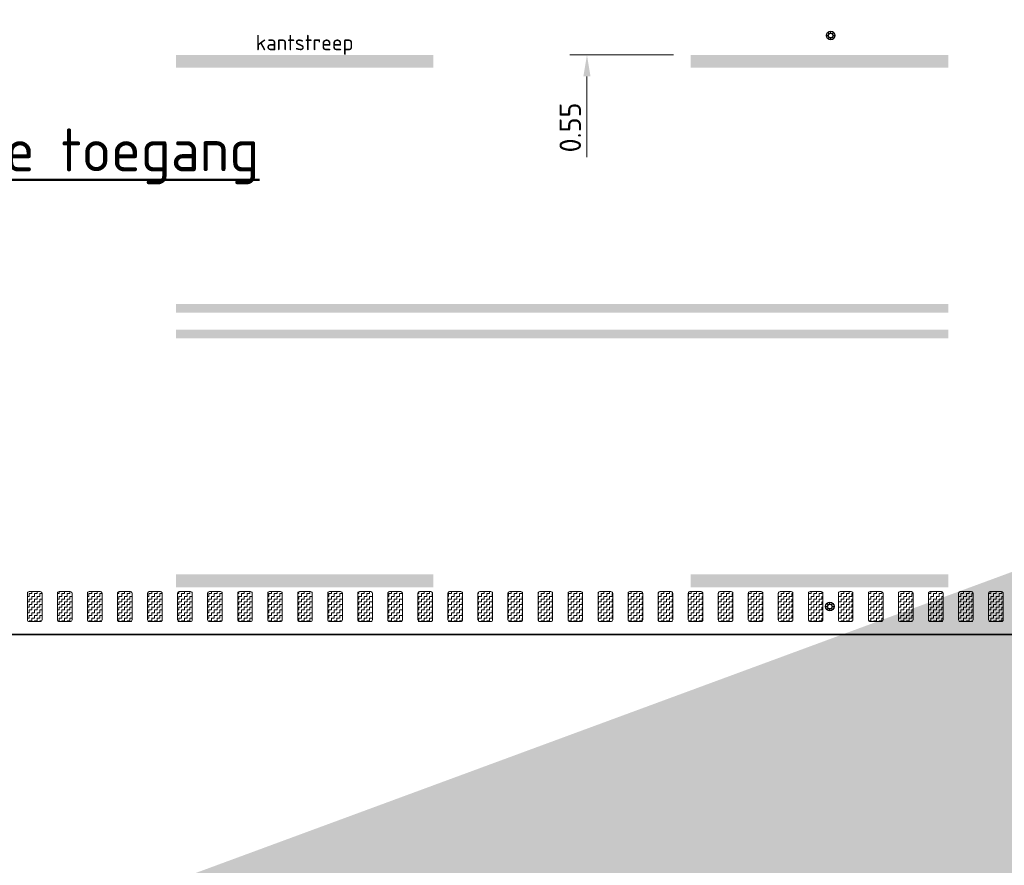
# Model space of a CAD drawing. Header units: metres. Extents: x -699 to 2316, y -1199 to 781.
# Tile 416 of 593: x 806 to 817, y -201 to -191. Entities that reach past the tile are written whole.
import ezdxf
from ezdxf.enums import TextEntityAlignment as Align

# ---------------------------------------------------------------- set-up
doc = ezdxf.new("R2010")
doc.units = ezdxf.units.M
doc.header["$PDMODE"] = 1
doc.linetypes.add('VW-3-3_STREEP', pattern=[6, 3, -3])
doc.linetypes.add('VW-9-3_STREEP', pattern=[12, 9, -3])
for name, color, linetype, lineweight in [('N-WA-IE-MEUBILAIR_WEGMEUBILAIR-S', 7, 'Continuous', 25), ('N-WA-VW-MARKERING_DYNAMISCH-G', 7, 'Continuous', 35), ('N-WE-VH-KANTVERHARDING-G', 210, 'Continuous', 35), ('N-WE-VW-MARKERING_LANGS_STREEP_33-G', 7, 'VW-3-3_STREEP', 13), ('N-WE-VW-MARKERING_LANGS_STREEP_93-G', 7, 'VW-9-3_STREEP', 13), ('X-XX-AL-M', 7, 'Continuous', 18), ('X-XX-AL-T18', 10, 'Continuous', 18), ('X-XX-AL-T50', 130, 'Continuous', 50)]:
    doc.layers.add(name, color=color, linetype=linetype, lineweight=lineweight)
doc.layers.add('X-XX-AL-TEKENBLAD_VIEWPORT-G', color=7, linetype='Continuous', lineweight=18, plot=False)
doc.styles.add('NLCS-ISO', font='NLCS-ISO.ttf')
doc.styles.add('NLCS-ISO-M100-T25', font='NLCS-ISO.ttf', dxfattribs={"height": 0.25})
doc.styles.add('NLCS-ISO-M100-T50', font='NLCS-ISO.ttf', dxfattribs={"height": 0.5})
doc.dimstyles.new('NLCS-M100-T25-PIJL_A_L2_H1', dxfattribs={"dimscale": 0.1, "dimtxt": 2.5, "dimasz": 2.5, "dimexe": 2, "dimexo": 2, "dimgap": 0.7, "dimtad": 1, "dimzin": 0, "dimdsep": 46, "dimtxsty": 'NLCS-ISO-M100-T25', "dimcen": 0, "dimdle": 2, "dimclrd": 256, "dimclre": 256, "dimclrt": 256, "dimadec": 1, "dimazin": 0, "dimtfac": 1, "dimtdec": 3, "dimtofl": 0, "dimtmove": 0, "dimatfit": 3, "dimfxl": 2, "dimtfillclr": 256, "dimtolj": 1, "dimtzin": 0, "dimlwd": -1, "dimlwe": -1, "dimarcsym": 0})
pattern_1 = [(180, (0, 63.882073), (-0.03175, -0.03175), [0.03175, -0.03175]), (270, (-0.03175, 63.882073), (0.03175, -0.03175), [0.03175, -0.03175])]

# ---------------------------------------------------------------- blocks, each defined once
blk = doc.blocks.new('*D2165')
at = {"layer": 'Defpoints', "color": 0, "transparency": 16777216}
for p in [(812.602, -190.851), (812.602, -191.401), (813.812, -191.401)]:
    blk.add_point(p, dxfattribs=at)
at = {"layer": 'X-XX-AL-M', "transparency": 16777216}
for p, q in [((812.602, -190.601), (812.602, -190.351)), ((813.612, -191.401), (812.402, -191.401)), ((812.602, -191.651), (812.602, -192.591))]:
    blk.add_line(p, q, dxfattribs=at)
for points in [[(812.56, -190.601), (812.643, -190.601), (812.602, -190.851)], [(812.56, -191.651), (812.643, -191.651), (812.602, -191.401)]]:
    blk.add_solid(points, dxfattribs=at)
at = {"layer": 'X-XX-AL-M', "transparency": 16777216, "insert": (812.407, -192.246), "char_height": 0.25, "attachment_point": 5, "rotation": 90, "style": 'NLCS-ISO-M100-T25'}
blk.add_mtext('\\A1;0.55', dxfattribs=at)
blk = doc.blocks.new('SIE-WEG_GLASBOLREFLECTOR-SO')
for p, q in [((-0.375, 0), (-0.199, 0)), ((-0.141, 0.141), (-0.265, 0.265)), ((0, 0.2), (0, 0.375)), ((0.142, 0.141), (0.265, 0.265)), ((0.201, 0), (0.375, 0)), ((-0.265, -0.266), (-0.141, -0.141)), ((0, -0.375), (0, -0.2)), ((0.265, -0.266), (0.142, -0.142))]:
    blk.add_line(p, q)
for centre, radius in [((0, 0), 0.375), ((0.001, 0), 0.2)]:
    blk.add_circle(centre, radius)
blk = doc.blocks.new('glasbol')
at = {"layer": 'N-WA-IE-MEUBILAIR_WEGMEUBILAIR-S'}
blk.add_blockref('SIE-WEG_GLASBOLREFLECTOR-SO', (-0.001, 0), dxfattribs=at)

msp = doc.modelspace()

# ---------------------------------------------------------------- hatches: boundary and pattern name
at = {"layer": 'N-WA-VW-MARKERING_DYNAMISCH-G', "lineweight": 9}
h = msp.add_hatch(dxfattribs=at)
h.set_pattern_fill('ZIGZAG', color=8, scale=0.01, angle=180, style=0)
h.set_pattern_definition(pattern_1)
edge = h.paths.add_edge_path()
edge.add_line((806.1017, -197.6506), (806.2317, -197.6506))
edge.add_arc((806.2317, -197.6706), 0.02, 0, 90, ccw=False)
edge.add_line((806.2517, -197.6706), (806.2517, -197.9806))
edge.add_arc((806.2317, -197.9806), 0.02, 270, 360, ccw=False)
edge.add_line((806.2317, -198.0006), (806.1017, -198.0006))
edge.add_arc((806.1017, -197.9806), 0.02, 180, 270, ccw=False)
edge.add_line((806.0817, -197.9806), (806.0817, -197.6706))
edge.add_arc((806.1017, -197.6706), 0.02, 90, 180, ccw=False)
h = msp.add_hatch(dxfattribs=at)
h.set_pattern_fill('ZIGZAG', color=8, scale=0.01, angle=180, style=0)
h.set_pattern_definition(pattern_1)
edge = h.paths.add_edge_path()
edge.add_line((806.4517, -197.6506), (806.5817, -197.6506))
edge.add_arc((806.5817, -197.6706), 0.02, 0, 90, ccw=False)
edge.add_line((806.6017, -197.6706), (806.6017, -197.9806))
edge.add_arc((806.5817, -197.9806), 0.02, 270, 360, ccw=False)
edge.add_line((806.5817, -198.0006), (806.4517, -198.0006))
edge.add_arc((806.4517, -197.9806), 0.02, 180, 270, ccw=False)
edge.add_line((806.4317, -197.9806), (806.4317, -197.6706))
edge.add_arc((806.4517, -197.6706), 0.02, 90, 180, ccw=False)
h = msp.add_hatch(dxfattribs=at)
h.set_pattern_fill('ZIGZAG', color=8, scale=0.01, angle=180, style=0)
h.set_pattern_definition(pattern_1)
edge = h.paths.add_edge_path()
edge.add_line((806.8017, -197.6506), (806.9317, -197.6506))
edge.add_arc((806.9317, -197.6706), 0.02, 0, 90, ccw=False)
edge.add_line((806.9517, -197.6706), (806.9517, -197.9806))
edge.add_arc((806.9317, -197.9806), 0.02, 270, 360, ccw=False)
edge.add_line((806.9317, -198.0006), (806.8017, -198.0006))
edge.add_arc((806.8017, -197.9806), 0.02, 180, 270, ccw=False)
edge.add_line((806.7817, -197.9806), (806.7817, -197.6706))
edge.add_arc((806.8017, -197.6706), 0.02, 90, 180, ccw=False)
h = msp.add_hatch(dxfattribs=at)
h.set_pattern_fill('ZIGZAG', color=8, scale=0.01, angle=180, style=0)
h.set_pattern_definition(pattern_1)
edge = h.paths.add_edge_path()
edge.add_line((807.1517, -197.6506), (807.2817, -197.6506))
edge.add_arc((807.2817, -197.6706), 0.02, 0, 90, ccw=False)
edge.add_line((807.3017, -197.6706), (807.3017, -197.9806))
edge.add_arc((807.2817, -197.9806), 0.02, 270, 360, ccw=False)
edge.add_line((807.2817, -198.0006), (807.1517, -198.0006))
edge.add_arc((807.1517, -197.9806), 0.02, 180, 270, ccw=False)
edge.add_line((807.1317, -197.9806), (807.1317, -197.6706))
edge.add_arc((807.1517, -197.6706), 0.02, 90, 180, ccw=False)
h = msp.add_hatch(dxfattribs=at)
h.set_pattern_fill('ZIGZAG', color=8, scale=0.01, angle=180, style=0)
h.set_pattern_definition(pattern_1)
edge = h.paths.add_edge_path()
edge.add_line((807.5017, -197.6506), (807.6317, -197.6506))
edge.add_arc((807.6317, -197.6706), 0.02, 0, 90, ccw=False)
edge.add_line((807.6517, -197.6706), (807.6517, -197.9806))
edge.add_arc((807.6317, -197.9806), 0.02, 270, 360, ccw=False)
edge.add_line((807.6317, -198.0006), (807.5017, -198.0006))
edge.add_arc((807.5017, -197.9806), 0.02, 180, 270, ccw=False)
edge.add_line((807.4817, -197.9806), (807.4817, -197.6706))
edge.add_arc((807.5017, -197.6706), 0.02, 90, 180, ccw=False)
h = msp.add_hatch(dxfattribs=at)
h.set_pattern_fill('ZIGZAG', color=8, scale=0.01, angle=180, style=0)
h.set_pattern_definition(pattern_1)
edge = h.paths.add_edge_path()
edge.add_line((807.8517, -197.6506), (807.9817, -197.6506))
edge.add_arc((807.9817, -197.6706), 0.02, 0, 90, ccw=False)
edge.add_line((808.0017, -197.6706), (808.0017, -197.9806))
edge.add_arc((807.9817, -197.9806), 0.02, 270, 360, ccw=False)
edge.add_line((807.9817, -198.0006), (807.8517, -198.0006))
edge.add_arc((807.8517, -197.9806), 0.02, 180, 270, ccw=False)
edge.add_line((807.8317, -197.9806), (807.8317, -197.6706))
edge.add_arc((807.8517, -197.6706), 0.02, 90, 180, ccw=False)
h = msp.add_hatch(dxfattribs=at)
h.set_pattern_fill('ZIGZAG', color=8, scale=0.01, angle=180, style=0)
h.set_pattern_definition(pattern_1)
edge = h.paths.add_edge_path()
edge.add_line((808.2017, -197.6506), (808.3317, -197.6506))
edge.add_arc((808.3317, -197.6706), 0.02, 0, 90, ccw=False)
edge.add_line((808.3517, -197.6706), (808.3517, -197.9806))
edge.add_arc((808.3317, -197.9806), 0.02, 270, 360, ccw=False)
edge.add_line((808.3317, -198.0006), (808.2017, -198.0006))
edge.add_arc((808.2017, -197.9806), 0.02, 180, 270, ccw=False)
edge.add_line((808.1817, -197.9806), (808.1817, -197.6706))
edge.add_arc((808.2017, -197.6706), 0.02, 90, 180, ccw=False)
h = msp.add_hatch(dxfattribs=at)
h.set_pattern_fill('ZIGZAG', color=8, scale=0.01, angle=180, style=0)
h.set_pattern_definition(pattern_1)
edge = h.paths.add_edge_path()
edge.add_line((808.5517, -197.6506), (808.6817, -197.6506))
edge.add_arc((808.6817, -197.6706), 0.02, 0, 90, ccw=False)
edge.add_line((808.7017, -197.6706), (808.7017, -197.9806))
edge.add_arc((808.6817, -197.9806), 0.02, 270, 360, ccw=False)
edge.add_line((808.6817, -198.0006), (808.5517, -198.0006))
edge.add_arc((808.5517, -197.9806), 0.02, 180, 270, ccw=False)
edge.add_line((808.5317, -197.9806), (808.5317, -197.6706))
edge.add_arc((808.5517, -197.6706), 0.02, 90, 180, ccw=False)
h = msp.add_hatch(dxfattribs=at)
h.set_pattern_fill('ZIGZAG', color=8, scale=0.01, angle=180, style=0)
h.set_pattern_definition(pattern_1)
edge = h.paths.add_edge_path()
edge.add_line((808.9017, -197.6506), (809.0317, -197.6506))
edge.add_arc((809.0317, -197.6706), 0.02, 0, 90, ccw=False)
edge.add_line((809.0517, -197.6706), (809.0517, -197.9806))
edge.add_arc((809.0317, -197.9806), 0.02, 270, 360, ccw=False)
edge.add_line((809.0317, -198.0006), (808.9017, -198.0006))
edge.add_arc((808.9017, -197.9806), 0.02, 180, 270, ccw=False)
edge.add_line((808.8817, -197.9806), (808.8817, -197.6706))
edge.add_arc((808.9017, -197.6706), 0.02, 90, 180, ccw=False)
h = msp.add_hatch(dxfattribs=at)
h.set_pattern_fill('ZIGZAG', color=8, scale=0.01, angle=180, style=0)
h.set_pattern_definition(pattern_1)
edge = h.paths.add_edge_path()
edge.add_line((809.2517, -197.6506), (809.3817, -197.6506))
edge.add_arc((809.3817, -197.6706), 0.02, 0, 90, ccw=False)
edge.add_line((809.4017, -197.6706), (809.4017, -197.9806))
edge.add_arc((809.3817, -197.9806), 0.02, 270, 360, ccw=False)
edge.add_line((809.3817, -198.0006), (809.2517, -198.0006))
edge.add_arc((809.2517, -197.9806), 0.02, 180, 270, ccw=False)
edge.add_line((809.2317, -197.9806), (809.2317, -197.6706))
edge.add_arc((809.2517, -197.6706), 0.02, 90, 180, ccw=False)
h = msp.add_hatch(dxfattribs=at)
h.set_pattern_fill('ZIGZAG', color=8, scale=0.01, angle=180, style=0)
h.set_pattern_definition(pattern_1)
edge = h.paths.add_edge_path()
edge.add_line((809.6017, -197.6506), (809.7317, -197.6506))
edge.add_arc((809.7317, -197.6706), 0.02, 0, 90, ccw=False)
edge.add_line((809.7517, -197.6706), (809.7517, -197.9806))
edge.add_arc((809.7317, -197.9806), 0.02, 270, 360, ccw=False)
edge.add_line((809.7317, -198.0006), (809.6017, -198.0006))
edge.add_arc((809.6017, -197.9806), 0.02, 180, 270, ccw=False)
edge.add_line((809.5817, -197.9806), (809.5817, -197.6706))
edge.add_arc((809.6017, -197.6706), 0.02, 90, 180, ccw=False)
h = msp.add_hatch(dxfattribs=at)
h.set_pattern_fill('ZIGZAG', color=8, scale=0.01, angle=180, style=0)
h.set_pattern_definition(pattern_1)
edge = h.paths.add_edge_path()
edge.add_line((809.9517, -197.6506), (810.0817, -197.6506))
edge.add_arc((810.0817, -197.6706), 0.02, 0, 90, ccw=False)
edge.add_line((810.1017, -197.6706), (810.1017, -197.9806))
edge.add_arc((810.0817, -197.9806), 0.02, 270, 360, ccw=False)
edge.add_line((810.0817, -198.0006), (809.9517, -198.0006))
edge.add_arc((809.9517, -197.9806), 0.02, 180, 270, ccw=False)
edge.add_line((809.9317, -197.9806), (809.9317, -197.6706))
edge.add_arc((809.9517, -197.6706), 0.02, 90, 180, ccw=False)
h = msp.add_hatch(dxfattribs=at)
h.set_pattern_fill('ZIGZAG', color=8, scale=0.01, angle=180, style=0)
h.set_pattern_definition(pattern_1)
edge = h.paths.add_edge_path()
edge.add_line((810.3017, -197.6506), (810.4317, -197.6506))
edge.add_arc((810.4317, -197.6706), 0.02, 0, 90, ccw=False)
edge.add_line((810.4517, -197.6706), (810.4517, -197.9806))
edge.add_arc((810.4317, -197.9806), 0.02, 270, 360, ccw=False)
edge.add_line((810.4317, -198.0006), (810.3017, -198.0006))
edge.add_arc((810.3017, -197.9806), 0.02, 180, 270, ccw=False)
edge.add_line((810.2817, -197.9806), (810.2817, -197.6706))
edge.add_arc((810.3017, -197.6706), 0.02, 90, 180, ccw=False)
h = msp.add_hatch(dxfattribs=at)
h.set_pattern_fill('ZIGZAG', color=8, scale=0.01, angle=180, style=0)
h.set_pattern_definition(pattern_1)
edge = h.paths.add_edge_path()
edge.add_line((810.6517, -197.6506), (810.7817, -197.6506))
edge.add_arc((810.7817, -197.6706), 0.02, 0, 90, ccw=False)
edge.add_line((810.8017, -197.6706), (810.8017, -197.9806))
edge.add_arc((810.7817, -197.9806), 0.02, 270, 360, ccw=False)
edge.add_line((810.7817, -198.0006), (810.6517, -198.0006))
edge.add_arc((810.6517, -197.9806), 0.02, 180, 270, ccw=False)
edge.add_line((810.6317, -197.9806), (810.6317, -197.6706))
edge.add_arc((810.6517, -197.6706), 0.02, 90, 180, ccw=False)
h = msp.add_hatch(dxfattribs=at)
h.set_pattern_fill('ZIGZAG', color=8, scale=0.01, angle=180, style=0)
h.set_pattern_definition(pattern_1)
edge = h.paths.add_edge_path()
edge.add_line((811.0017, -197.6506), (811.1317, -197.6506))
edge.add_arc((811.1317, -197.6706), 0.02, 0, 90, ccw=False)
edge.add_line((811.1517, -197.6706), (811.1517, -197.9806))
edge.add_arc((811.1317, -197.9806), 0.02, 270, 360, ccw=False)
edge.add_line((811.1317, -198.0006), (811.0017, -198.0006))
edge.add_arc((811.0017, -197.9806), 0.02, 180, 270, ccw=False)
edge.add_line((810.9817, -197.9806), (810.9817, -197.6706))
edge.add_arc((811.0017, -197.6706), 0.02, 90, 180, ccw=False)
h = msp.add_hatch(dxfattribs=at)
h.set_pattern_fill('ZIGZAG', color=8, scale=0.01, angle=180, style=0)
h.set_pattern_definition(pattern_1)
edge = h.paths.add_edge_path()
edge.add_line((811.3517, -197.6506), (811.4817, -197.6506))
edge.add_arc((811.4817, -197.6706), 0.02, 0, 90, ccw=False)
edge.add_line((811.5017, -197.6706), (811.5017, -197.9806))
edge.add_arc((811.4817, -197.9806), 0.02, 270, 360, ccw=False)
edge.add_line((811.4817, -198.0006), (811.3517, -198.0006))
edge.add_arc((811.3517, -197.9806), 0.02, 180, 270, ccw=False)
edge.add_line((811.3317, -197.9806), (811.3317, -197.6706))
edge.add_arc((811.3517, -197.6706), 0.02, 90, 180, ccw=False)
h = msp.add_hatch(dxfattribs=at)
h.set_pattern_fill('ZIGZAG', color=8, scale=0.01, angle=180, style=0)
h.set_pattern_definition(pattern_1)
edge = h.paths.add_edge_path()
edge.add_line((811.7017, -197.6506), (811.8317, -197.6506))
edge.add_arc((811.8317, -197.6706), 0.02, 0, 90, ccw=False)
edge.add_line((811.8517, -197.6706), (811.8517, -197.9806))
edge.add_arc((811.8317, -197.9806), 0.02, 270, 360, ccw=False)
edge.add_line((811.8317, -198.0006), (811.7017, -198.0006))
edge.add_arc((811.7017, -197.9806), 0.02, 180, 270, ccw=False)
edge.add_line((811.6817, -197.9806), (811.6817, -197.6706))
edge.add_arc((811.7017, -197.6706), 0.02, 90, 180, ccw=False)
h = msp.add_hatch(dxfattribs=at)
h.set_pattern_fill('ZIGZAG', color=8, scale=0.01, angle=180, style=0)
h.set_pattern_definition(pattern_1)
edge = h.paths.add_edge_path()
edge.add_line((812.0517, -197.6506), (812.1817, -197.6506))
edge.add_arc((812.1817, -197.6706), 0.02, 0, 90, ccw=False)
edge.add_line((812.2017, -197.6706), (812.2017, -197.9806))
edge.add_arc((812.1817, -197.9806), 0.02, 270, 360, ccw=False)
edge.add_line((812.1817, -198.0006), (812.0517, -198.0006))
edge.add_arc((812.0517, -197.9806), 0.02, 180, 270, ccw=False)
edge.add_line((812.0317, -197.9806), (812.0317, -197.6706))
edge.add_arc((812.0517, -197.6706), 0.02, 90, 180, ccw=False)
h = msp.add_hatch(dxfattribs=at)
h.set_pattern_fill('ZIGZAG', color=8, scale=0.01, angle=180, style=0)
h.set_pattern_definition(pattern_1)
edge = h.paths.add_edge_path()
edge.add_line((812.4017, -197.6506), (812.5317, -197.6506))
edge.add_arc((812.5317, -197.6706), 0.02, 0, 90, ccw=False)
edge.add_line((812.5517, -197.6706), (812.5517, -197.9806))
edge.add_arc((812.5317, -197.9806), 0.02, 270, 360, ccw=False)
edge.add_line((812.5317, -198.0006), (812.4017, -198.0006))
edge.add_arc((812.4017, -197.9806), 0.02, 180, 270, ccw=False)
edge.add_line((812.3817, -197.9806), (812.3817, -197.6706))
edge.add_arc((812.4017, -197.6706), 0.02, 90, 180, ccw=False)
h = msp.add_hatch(dxfattribs=at)
h.set_pattern_fill('ZIGZAG', color=8, scale=0.01, angle=180, style=0)
h.set_pattern_definition(pattern_1)
edge = h.paths.add_edge_path()
edge.add_line((812.7517, -197.6506), (812.8817, -197.6506))
edge.add_arc((812.8817, -197.6706), 0.02, 0, 90, ccw=False)
edge.add_line((812.9017, -197.6706), (812.9017, -197.9806))
edge.add_arc((812.8817, -197.9806), 0.02, 270, 360, ccw=False)
edge.add_line((812.8817, -198.0006), (812.7517, -198.0006))
edge.add_arc((812.7517, -197.9806), 0.02, 180, 270, ccw=False)
edge.add_line((812.7317, -197.9806), (812.7317, -197.6706))
edge.add_arc((812.7517, -197.6706), 0.02, 90, 180, ccw=False)
h = msp.add_hatch(dxfattribs=at)
h.set_pattern_fill('ZIGZAG', color=8, scale=0.01, angle=180, style=0)
h.set_pattern_definition(pattern_1)
edge = h.paths.add_edge_path()
edge.add_line((813.1017, -197.6506), (813.2317, -197.6506))
edge.add_arc((813.2317, -197.6706), 0.02, 0, 90, ccw=False)
edge.add_line((813.2517, -197.6706), (813.2517, -197.9806))
edge.add_arc((813.2317, -197.9806), 0.02, 270, 360, ccw=False)
edge.add_line((813.2317, -198.0006), (813.1017, -198.0006))
edge.add_arc((813.1017, -197.9806), 0.02, 180, 270, ccw=False)
edge.add_line((813.0817, -197.9806), (813.0817, -197.6706))
edge.add_arc((813.1017, -197.6706), 0.02, 90, 180, ccw=False)
h = msp.add_hatch(dxfattribs=at)
h.set_pattern_fill('ZIGZAG', color=8, scale=0.01, angle=180, style=0)
h.set_pattern_definition(pattern_1)
edge = h.paths.add_edge_path()
edge.add_line((813.4517, -197.6506), (813.5817, -197.6506))
edge.add_arc((813.5817, -197.6706), 0.02, 0, 90, ccw=False)
edge.add_line((813.6017, -197.6706), (813.6017, -197.9806))
edge.add_arc((813.5817, -197.9806), 0.02, 270, 360, ccw=False)
edge.add_line((813.5817, -198.0006), (813.4517, -198.0006))
edge.add_arc((813.4517, -197.9806), 0.02, 180, 270, ccw=False)
edge.add_line((813.4317, -197.9806), (813.4317, -197.6706))
edge.add_arc((813.4517, -197.6706), 0.02, 90, 180, ccw=False)
h = msp.add_hatch(dxfattribs=at)
h.set_pattern_fill('ZIGZAG', color=8, scale=0.01, angle=180, style=0)
h.set_pattern_definition(pattern_1)
edge = h.paths.add_edge_path()
edge.add_line((813.8017, -197.6506), (813.9317, -197.6506))
edge.add_arc((813.9317, -197.6706), 0.02, 0, 90, ccw=False)
edge.add_line((813.9517, -197.6706), (813.9517, -197.9806))
edge.add_arc((813.9317, -197.9806), 0.02, 270, 360, ccw=False)
edge.add_line((813.9317, -198.0006), (813.8017, -198.0006))
edge.add_arc((813.8017, -197.9806), 0.02, 180, 270, ccw=False)
edge.add_line((813.7817, -197.9806), (813.7817, -197.6706))
edge.add_arc((813.8017, -197.6706), 0.02, 90, 180, ccw=False)
h = msp.add_hatch(dxfattribs=at)
h.set_pattern_fill('ZIGZAG', color=8, scale=0.01, angle=180, style=0)
h.set_pattern_definition(pattern_1)
edge = h.paths.add_edge_path()
edge.add_line((814.1517, -197.6506), (814.2817, -197.6506))
edge.add_arc((814.2817, -197.6706), 0.02, 0, 90, ccw=False)
edge.add_line((814.3017, -197.6706), (814.3017, -197.9806))
edge.add_arc((814.2817, -197.9806), 0.02, 270, 360, ccw=False)
edge.add_line((814.2817, -198.0006), (814.1517, -198.0006))
edge.add_arc((814.1517, -197.9806), 0.02, 180, 270, ccw=False)
edge.add_line((814.1317, -197.9806), (814.1317, -197.6706))
edge.add_arc((814.1517, -197.6706), 0.02, 90, 180, ccw=False)
h = msp.add_hatch(dxfattribs=at)
h.set_pattern_fill('ZIGZAG', color=8, scale=0.01, angle=180, style=0)
h.set_pattern_definition(pattern_1)
edge = h.paths.add_edge_path()
edge.add_line((814.5017, -197.6506), (814.6317, -197.6506))
edge.add_arc((814.6317, -197.6706), 0.02, 0, 90, ccw=False)
edge.add_line((814.6517, -197.6706), (814.6517, -197.9806))
edge.add_arc((814.6317, -197.9806), 0.02, 270, 360, ccw=False)
edge.add_line((814.6317, -198.0006), (814.5017, -198.0006))
edge.add_arc((814.5017, -197.9806), 0.02, 180, 270, ccw=False)
edge.add_line((814.4817, -197.9806), (814.4817, -197.6706))
edge.add_arc((814.5017, -197.6706), 0.02, 90, 180, ccw=False)
h = msp.add_hatch(dxfattribs=at)
h.set_pattern_fill('ZIGZAG', color=8, scale=0.01, angle=180, style=0)
h.set_pattern_definition(pattern_1)
edge = h.paths.add_edge_path()
edge.add_line((814.8517, -197.6506), (814.9817, -197.6506))
edge.add_arc((814.9817, -197.6706), 0.02, 0, 90, ccw=False)
edge.add_line((815.0017, -197.6706), (815.0017, -197.9806))
edge.add_arc((814.9817, -197.9806), 0.02, 270, 360, ccw=False)
edge.add_line((814.9817, -198.0006), (814.8517, -198.0006))
edge.add_arc((814.8517, -197.9806), 0.02, 180, 270, ccw=False)
edge.add_line((814.8317, -197.9806), (814.8317, -197.6706))
edge.add_arc((814.8517, -197.6706), 0.02, 90, 180, ccw=False)
h = msp.add_hatch(dxfattribs=at)
h.set_pattern_fill('ZIGZAG', color=8, scale=0.01, angle=180, style=0)
h.set_pattern_definition(pattern_1)
edge = h.paths.add_edge_path()
edge.add_line((815.2017, -197.6506), (815.3317, -197.6506))
edge.add_arc((815.3317, -197.6706), 0.02, 0, 90, ccw=False)
edge.add_line((815.3517, -197.6706), (815.3517, -197.9806))
edge.add_arc((815.3317, -197.9806), 0.02, 270, 360, ccw=False)
edge.add_line((815.3317, -198.0006), (815.2017, -198.0006))
edge.add_arc((815.2017, -197.9806), 0.02, 180, 270, ccw=False)
edge.add_line((815.1817, -197.9806), (815.1817, -197.6706))
edge.add_arc((815.2017, -197.6706), 0.02, 90, 180, ccw=False)
h = msp.add_hatch(dxfattribs=at)
h.set_pattern_fill('ZIGZAG', color=8, scale=0.01, angle=180, style=0)
h.set_pattern_definition(pattern_1)
edge = h.paths.add_edge_path()
edge.add_line((815.5517, -197.6506), (815.6817, -197.6506))
edge.add_arc((815.6817, -197.6706), 0.02, 0, 90, ccw=False)
edge.add_line((815.7017, -197.6706), (815.7017, -197.9806))
edge.add_arc((815.6817, -197.9806), 0.02, 270, 360, ccw=False)
edge.add_line((815.6817, -198.0006), (815.5517, -198.0006))
edge.add_arc((815.5517, -197.9806), 0.02, 180, 270, ccw=False)
edge.add_line((815.5317, -197.9806), (815.5317, -197.6706))
edge.add_arc((815.5517, -197.6706), 0.02, 90, 180, ccw=False)
h = msp.add_hatch(dxfattribs=at)
h.set_pattern_fill('ZIGZAG', color=8, scale=0.01, angle=180, style=0)
h.set_pattern_definition(pattern_1)
edge = h.paths.add_edge_path()
edge.add_line((815.9017, -197.6506), (816.0317, -197.6506))
edge.add_arc((816.0317, -197.6706), 0.02, 0, 90, ccw=False)
edge.add_line((816.0517, -197.6706), (816.0517, -197.9806))
edge.add_arc((816.0317, -197.9806), 0.02, 270, 360, ccw=False)
edge.add_line((816.0317, -198.0006), (815.9017, -198.0006))
edge.add_arc((815.9017, -197.9806), 0.02, 180, 270, ccw=False)
edge.add_line((815.8817, -197.9806), (815.8817, -197.6706))
edge.add_arc((815.9017, -197.6706), 0.02, 90, 180, ccw=False)
h = msp.add_hatch(dxfattribs=at)
h.set_pattern_fill('ZIGZAG', color=8, scale=0.01, angle=180, style=0)
h.set_pattern_definition(pattern_1)
edge = h.paths.add_edge_path()
edge.add_line((816.2517, -197.6506), (816.3817, -197.6506))
edge.add_arc((816.3817, -197.6706), 0.02, 0, 90, ccw=False)
edge.add_line((816.4017, -197.6706), (816.4017, -197.9806))
edge.add_arc((816.3817, -197.9806), 0.02, 270, 360, ccw=False)
edge.add_line((816.3817, -198.0006), (816.2517, -198.0006))
edge.add_arc((816.2517, -197.9806), 0.02, 180, 270, ccw=False)
edge.add_line((816.2317, -197.9806), (816.2317, -197.6706))
edge.add_arc((816.2517, -197.6706), 0.02, 90, 180, ccw=False)
h = msp.add_hatch(dxfattribs=at)
h.set_pattern_fill('ZIGZAG', color=8, scale=0.01, angle=180, style=0)
h.set_pattern_definition(pattern_1)
edge = h.paths.add_edge_path()
edge.add_line((816.6017, -197.6506), (816.7317, -197.6506))
edge.add_arc((816.7317, -197.6706), 0.02, 0, 90, ccw=False)
edge.add_line((816.7517, -197.6706), (816.7517, -197.9806))
edge.add_arc((816.7317, -197.9806), 0.02, 270, 360, ccw=False)
edge.add_line((816.7317, -198.0006), (816.6017, -198.0006))
edge.add_arc((816.6017, -197.9806), 0.02, 180, 270, ccw=False)
edge.add_line((816.5817, -197.9806), (816.5817, -197.6706))
edge.add_arc((816.6017, -197.6706), 0.02, 90, 180, ccw=False)
h = msp.add_hatch(dxfattribs=at)
h.set_pattern_fill('ZIGZAG', color=8, scale=0.01, angle=180, style=0)
h.set_pattern_definition(pattern_1)
edge = h.paths.add_edge_path()
edge.add_line((816.9517, -197.6506), (817.0817, -197.6506))
edge.add_arc((817.0817, -197.6706), 0.02, 0, 90, ccw=False)
edge.add_line((817.1017, -197.6706), (817.1017, -197.9806))
edge.add_arc((817.0817, -197.9806), 0.02, 270, 360, ccw=False)
edge.add_line((817.0817, -198.0006), (816.9517, -198.0006))
edge.add_arc((816.9517, -197.9806), 0.02, 180, 270, ccw=False)
edge.add_line((816.9317, -197.9806), (816.9317, -197.6706))
edge.add_arc((816.9517, -197.6706), 0.02, 90, 180, ccw=False)
h = msp.add_hatch(dxfattribs=at)
h.set_pattern_fill('ZIGZAG', color=8, scale=0.01, angle=180, style=0)
h.set_pattern_definition(pattern_1)
edge = h.paths.add_edge_path()
edge.add_line((817.3017, -197.6506), (817.4317, -197.6506))
edge.add_arc((817.4317, -197.6706), 0.02, 0, 90, ccw=False)
edge.add_line((817.4517, -197.6706), (817.4517, -197.9806))
edge.add_arc((817.4317, -197.9806), 0.02, 270, 360, ccw=False)
edge.add_line((817.4317, -198.0006), (817.3017, -198.0006))
edge.add_arc((817.3017, -197.9806), 0.02, 180, 270, ccw=False)
edge.add_line((817.2817, -197.9806), (817.2817, -197.6706))
edge.add_arc((817.3017, -197.6706), 0.02, 90, 180, ccw=False)

# ---------------------------------------------------------------- linework, layer by layer
at = {"layer": 'N-WA-VW-MARKERING_DYNAMISCH-G', "color": 8, "lineweight": 9}
for points in [[(806.1017, -197.6506), (806.2317, -197.6506, -0.4142136), (806.2517, -197.6706), (806.2517, -197.9806, -0.4142136), (806.2317, -198.0006), (806.1017, -198.0006, -0.4142136), (806.0817, -197.9806), (806.0817, -197.6706, -0.4142136)], [(806.4517, -197.6506), (806.5817, -197.6506, -0.4142136), (806.6017, -197.6706), (806.6017, -197.9806, -0.4142136), (806.5817, -198.0006), (806.4517, -198.0006, -0.4142136), (806.4317, -197.9806), (806.4317, -197.6706, -0.4142136)], [(806.8017, -197.6506), (806.9317, -197.6506, -0.4142136), (806.9517, -197.6706), (806.9517, -197.9806, -0.4142136), (806.9317, -198.0006), (806.8017, -198.0006, -0.4142136), (806.7817, -197.9806), (806.7817, -197.6706, -0.4142136)], [(807.1517, -197.6506), (807.2817, -197.6506, -0.4142136), (807.3017, -197.6706), (807.3017, -197.9806, -0.4142136), (807.2817, -198.0006), (807.1517, -198.0006, -0.4142136), (807.1317, -197.9806), (807.1317, -197.6706, -0.4142136)], [(807.5017, -197.6506), (807.6317, -197.6506, -0.4142136), (807.6517, -197.6706), (807.6517, -197.9806, -0.4142136), (807.6317, -198.0006), (807.5017, -198.0006, -0.4142136), (807.4817, -197.9806), (807.4817, -197.6706, -0.4142136)], [(807.8517, -197.6506), (807.9817, -197.6506, -0.4142136), (808.0017, -197.6706), (808.0017, -197.9806, -0.4142136), (807.9817, -198.0006), (807.8517, -198.0006, -0.4142136), (807.8317, -197.9806), (807.8317, -197.6706, -0.4142136)], [(808.2017, -197.6506), (808.3317, -197.6506, -0.4142136), (808.3517, -197.6706), (808.3517, -197.9806, -0.4142136), (808.3317, -198.0006), (808.2017, -198.0006, -0.4142136), (808.1817, -197.9806), (808.1817, -197.6706, -0.4142136)], [(808.5517, -197.6506), (808.6817, -197.6506, -0.4142136), (808.7017, -197.6706), (808.7017, -197.9806, -0.4142136), (808.6817, -198.0006), (808.5517, -198.0006, -0.4142136), (808.5317, -197.9806), (808.5317, -197.6706, -0.4142136)], [(808.9017, -197.6506), (809.0317, -197.6506, -0.4142136), (809.0517, -197.6706), (809.0517, -197.9806, -0.4142136), (809.0317, -198.0006), (808.9017, -198.0006, -0.4142136), (808.8817, -197.9806), (808.8817, -197.6706, -0.4142136)], [(809.2517, -197.6506), (809.3817, -197.6506, -0.4142136), (809.4017, -197.6706), (809.4017, -197.9806, -0.4142136), (809.3817, -198.0006), (809.2517, -198.0006, -0.4142136), (809.2317, -197.9806), (809.2317, -197.6706, -0.4142136)], [(809.6017, -197.6506), (809.7317, -197.6506, -0.4142136), (809.7517, -197.6706), (809.7517, -197.9806, -0.4142136), (809.7317, -198.0006), (809.6017, -198.0006, -0.4142136), (809.5817, -197.9806), (809.5817, -197.6706, -0.4142136)], [(809.9517, -197.6506), (810.0817, -197.6506, -0.4142136), (810.1017, -197.6706), (810.1017, -197.9806, -0.4142136), (810.0817, -198.0006), (809.9517, -198.0006, -0.4142136), (809.9317, -197.9806), (809.9317, -197.6706, -0.4142136)], [(810.3017, -197.6506), (810.4317, -197.6506, -0.4142136), (810.4517, -197.6706), (810.4517, -197.9806, -0.4142136), (810.4317, -198.0006), (810.3017, -198.0006, -0.4142136), (810.2817, -197.9806), (810.2817, -197.6706, -0.4142136)], [(810.6517, -197.6506), (810.7817, -197.6506, -0.4142136), (810.8017, -197.6706), (810.8017, -197.9806, -0.4142136), (810.7817, -198.0006), (810.6517, -198.0006, -0.4142136), (810.6317, -197.9806), (810.6317, -197.6706, -0.4142136)], [(811.0017, -197.6506), (811.1317, -197.6506, -0.4142136), (811.1517, -197.6706), (811.1517, -197.9806, -0.4142136), (811.1317, -198.0006), (811.0017, -198.0006, -0.4142136), (810.9817, -197.9806), (810.9817, -197.6706, -0.4142136)], [(811.3517, -197.6506), (811.4817, -197.6506, -0.4142136), (811.5017, -197.6706), (811.5017, -197.9806, -0.4142136), (811.4817, -198.0006), (811.3517, -198.0006, -0.4142136), (811.3317, -197.9806), (811.3317, -197.6706, -0.4142136)], [(811.7017, -197.6506), (811.8317, -197.6506, -0.4142136), (811.8517, -197.6706), (811.8517, -197.9806, -0.4142136), (811.8317, -198.0006), (811.7017, -198.0006, -0.4142136), (811.6817, -197.9806), (811.6817, -197.6706, -0.4142136)], [(812.0517, -197.6506), (812.1817, -197.6506, -0.4142136), (812.2017, -197.6706), (812.2017, -197.9806, -0.4142136), (812.1817, -198.0006), (812.0517, -198.0006, -0.4142136), (812.0317, -197.9806), (812.0317, -197.6706, -0.4142136)], [(812.4017, -197.6506), (812.5317, -197.6506, -0.4142136), (812.5517, -197.6706), (812.5517, -197.9806, -0.4142136), (812.5317, -198.0006), (812.4017, -198.0006, -0.4142136), (812.3817, -197.9806), (812.3817, -197.6706, -0.4142136)], [(812.7517, -197.6506), (812.8817, -197.6506, -0.4142136), (812.9017, -197.6706), (812.9017, -197.9806, -0.4142136), (812.8817, -198.0006), (812.7517, -198.0006, -0.4142136), (812.7317, -197.9806), (812.7317, -197.6706, -0.4142136)], [(813.1017, -197.6506), (813.2317, -197.6506, -0.4142136), (813.2517, -197.6706), (813.2517, -197.9806, -0.4142136), (813.2317, -198.0006), (813.1017, -198.0006, -0.4142136), (813.0817, -197.9806), (813.0817, -197.6706, -0.4142136)], [(813.4517, -197.6506), (813.5817, -197.6506, -0.4142136), (813.6017, -197.6706), (813.6017, -197.9806, -0.4142136), (813.5817, -198.0006), (813.4517, -198.0006, -0.4142136), (813.4317, -197.9806), (813.4317, -197.6706, -0.4142136)], [(813.8017, -197.6506), (813.9317, -197.6506, -0.4142136), (813.9517, -197.6706), (813.9517, -197.9806, -0.4142136), (813.9317, -198.0006), (813.8017, -198.0006, -0.4142136), (813.7817, -197.9806), (813.7817, -197.6706, -0.4142136)], [(814.1517, -197.6506), (814.2817, -197.6506, -0.4142136), (814.3017, -197.6706), (814.3017, -197.9806, -0.4142136), (814.2817, -198.0006), (814.1517, -198.0006, -0.4142136), (814.1317, -197.9806), (814.1317, -197.6706, -0.4142136)], [(814.5017, -197.6506), (814.6317, -197.6506, -0.4142136), (814.6517, -197.6706), (814.6517, -197.9806, -0.4142136), (814.6317, -198.0006), (814.5017, -198.0006, -0.4142136), (814.4817, -197.9806), (814.4817, -197.6706, -0.4142136)], [(814.8517, -197.6506), (814.9817, -197.6506, -0.4142136), (815.0017, -197.6706), (815.0017, -197.9806, -0.4142136), (814.9817, -198.0006), (814.8517, -198.0006, -0.4142136), (814.8317, -197.9806), (814.8317, -197.6706, -0.4142136)], [(815.2017, -197.6506), (815.3317, -197.6506, -0.4142136), (815.3517, -197.6706), (815.3517, -197.9806, -0.4142136), (815.3317, -198.0006), (815.2017, -198.0006, -0.4142136), (815.1817, -197.9806), (815.1817, -197.6706, -0.4142136)], [(815.5517, -197.6506), (815.6817, -197.6506, -0.4142136), (815.7017, -197.6706), (815.7017, -197.9806, -0.4142136), (815.6817, -198.0006), (815.5517, -198.0006, -0.4142136), (815.5317, -197.9806), (815.5317, -197.6706, -0.4142136)], [(815.9017, -197.6506), (816.0317, -197.6506, -0.4142136), (816.0517, -197.6706), (816.0517, -197.9806, -0.4142136), (816.0317, -198.0006), (815.9017, -198.0006, -0.4142136), (815.8817, -197.9806), (815.8817, -197.6706, -0.4142136)], [(816.2517, -197.6506), (816.3817, -197.6506, -0.4142136), (816.4017, -197.6706), (816.4017, -197.9806, -0.4142136), (816.3817, -198.0006), (816.2517, -198.0006, -0.4142136), (816.2317, -197.9806), (816.2317, -197.6706, -0.4142136)], [(816.6017, -197.6506), (816.7317, -197.6506, -0.4142136), (816.7517, -197.6706), (816.7517, -197.9806, -0.4142136), (816.7317, -198.0006), (816.6017, -198.0006, -0.4142136), (816.5817, -197.9806), (816.5817, -197.6706, -0.4142136)], [(816.9517, -197.6506), (817.0817, -197.6506, -0.4142136), (817.1017, -197.6706), (817.1017, -197.9806, -0.4142136), (817.0817, -198.0006), (816.9517, -198.0006, -0.4142136), (816.9317, -197.9806), (816.9317, -197.6706, -0.4142136)], [(817.3017, -197.6506), (817.4317, -197.6506, -0.4142136), (817.4517, -197.6706), (817.4517, -197.9806, -0.4142136), (817.4317, -198.0006), (817.3017, -198.0006, -0.4142136), (817.2817, -197.9806), (817.2817, -197.6706, -0.4142136)]]:
    msp.add_lwpolyline(points, format="xyb", close=True, dxfattribs=at)
at = {"layer": 'N-WE-VH-KANTVERHARDING-G'}
msp.add_line((758.069, -198.1506), (853.2321, -198.1506), dxfattribs=at)
at = {"layer": 'N-WE-VW-MARKERING_LANGS_STREEP_33-G', "color": 253, "linetype": 'Continuous'}
for points in [[(807.8116, -191.4006), (810.8116, -191.4006), (807.8116, -191.5506), (810.8116, -191.5506)], [(813.8116, -191.4006), (816.8116, -191.4006), (813.8116, -191.5506), (816.8116, -191.5506)], [(807.8116, -197.6006), (810.8116, -197.6006), (807.8116, -197.4506), (810.8116, -197.4506)], [(813.8116, -197.6006), (816.8116, -197.6006), (813.8116, -197.4506), (816.8116, -197.4506)]]:
    msp.add_solid(points, dxfattribs=at)
at = {"layer": 'N-WE-VW-MARKERING_LANGS_STREEP_93-G', "color": 253, "linetype": 'Continuous'}
for points in [[(807.8116, -194.3006), (816.8116, -194.3006), (807.8116, -194.4006), (816.8116, -194.4006)], [(807.8116, -194.7006), (816.8116, -194.7006), (807.8116, -194.6006), (816.8116, -194.6006)]]:
    msp.add_solid(points, dxfattribs=at)
at = {"layer": 'X-XX-AL-TEKENBLAD_VIEWPORT-G', "color": 3, "const_width": 5}
msp.add_lwpolyline([(758.069, -222.0135), (853.2321, -186.9347)], dxfattribs=at)

# ---------------------------------------------------------------- block references
at = {"layer": 'N-WA-IE-MEUBILAIR_WEGMEUBILAIR-S', "xscale": 0.1333332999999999, "yscale": 0.1333332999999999, "zscale": 0.1333332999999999, "rotation": 0.1723155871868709}
for p in [(815.4419, -191.1756), (815.4319, -197.8256)]:
    msp.add_blockref('glasbol', p, dxfattribs=at)

# ---------------------------------------------------------------- texts
at = {"layer": 'X-XX-AL-T18', "style": 'NLCS-ISO'}
msp.add_text('kantstreep', height=0.18, dxfattribs=at).set_placement((809.3116, -191.4006), align=Align.BOTTOM_CENTER)
at = {"layer": 'X-XX-AL-T50', "style": 'NLCS-ISO-M100-T50'}
msp.add_text('%%UPrincipe perron met haakse toegang', height=0.5, dxfattribs=at).set_placement((797.9107, -192.7567))

# ---------------------------------------------------------------- dimensions: what is measured, and where the dimension line sits
at = {"layer": 'X-XX-AL-M'}
dim = msp.add_linear_dim(base=(812.6018, -191.4006), p1=(812.6018, -190.8506), p2=(813.8116, -191.4006), angle=90, dimstyle='NLCS-M100-T25-PIJL_A_L2_H1', dxfattribs=at)
dim.commit()
dim.dimension.update_dxf_attribs({"geometry": '*D2165', "text_midpoint": (812.6018, -192.2456), "dimtype": 160})

doc.saveas('drawing.dxf')
